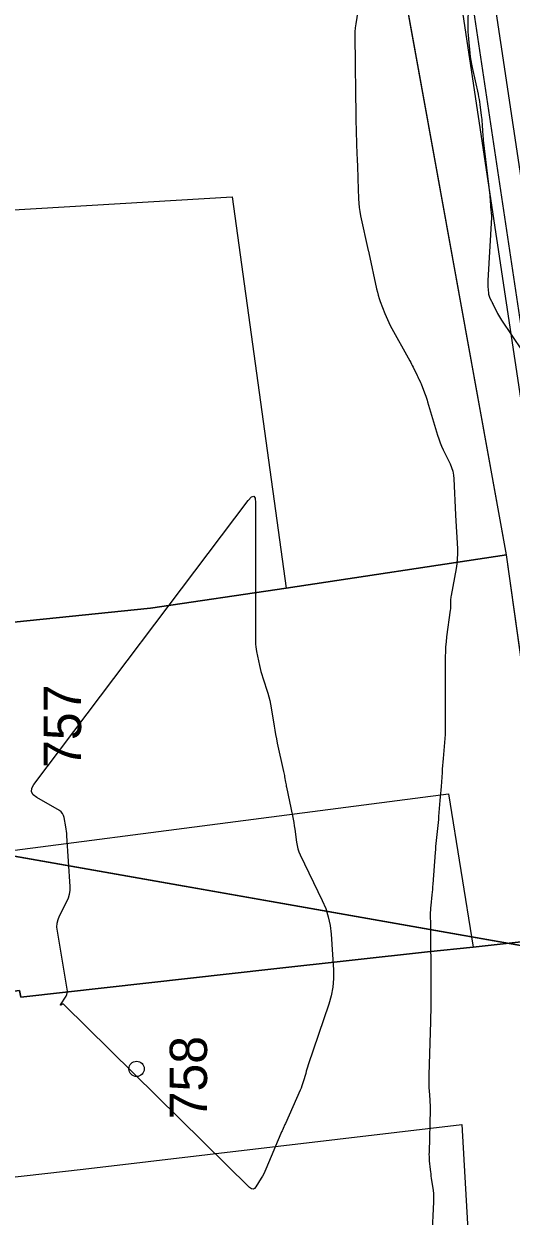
# Model space of a CAD drawing. Extents: x -534481 to -534262, y -1190577 to -1190138.
# Drawn here: x -534418.57 to -534407.48, y -1190463.81 to -1190436.66 of the extents above; entities that cross this region are included whole.
import ezdxf

# ---------------------------------------------------------------- set-up
doc = ezdxf.new("R2010")
doc.units = 0
for name, color, linetype in [('Bonity', 7, 'Continuous'), ('Definiční body', 7, 'Continuous'), ('Polygon budovy', 7, 'Continuous'), ('Polygon parcely', 7, 'Continuous'), ('Vrstva 18', 7, 'Continuous'), ('Vrstva 19', 7, 'Continuous'), ('Vrstva 30', 7, 'Continuous'), ('Vrstva 35', 7, 'Continuous'), ('Vrstva 46', 7, 'Continuous')]:
    doc.layers.add(name, color=color, linetype=linetype)

msp = doc.modelspace()

# ---------------------------------------------------------------- linework, layer by layer
at = {"layer": 'Bonity'}
msp.add_lwpolyline([(-534408.105, -1190518.46), (-534393.616, -1190502.389), (-534391.346, -1190496.962), (-534392.763, -1190488.017), (-534396.655, -1190477.752), (-534402.513, -1190464.283), (-534404.757, -1190456.741), (-534408.311, -1190433.088), (-534409.248, -1190427.879), (-534409.316, -1190416.054), (-534409.076, -1190409.418), (-534409.868, -1190391.439)], dxfattribs=at)
at = {"layer": 'Definiční body'}
for p, q in [((-534407.58, -1190448.75), (-534410.31, -1190433.69)), ((-534406.36, -1190457.46), (-534407.58, -1190448.75))]:
    msp.add_line(p, q, dxfattribs=at)
for points in [[(-534430.23, -1190451.45), (-534422.73, -1190450.69), (-534415.69, -1190449.97), (-534412.6, -1190449.51), (-534407.58, -1190448.75)], [(-534428.92, -1190459.94), (-534423.88, -1190459.32), (-534418.67, -1190458.67), (-534418.64, -1190458.82), (-534412.88, -1190458.18), (-534409.38, -1190457.79), (-534408.34, -1190457.68), (-534406.36, -1190457.46)]]:
    msp.add_lwpolyline(points, dxfattribs=at)
at = {"layer": 'Polygon parcely'}
for points in [[(-534422.89, -1190441.14), (-534413.83, -1190440.6), (-534412.6, -1190449.51), (-534407.58, -1190448.75), (-534410.31, -1190433.69), (-534414.28, -1190433.9), (-534430.98, -1190434.78), (-534430.23, -1190451.45), (-534422.73, -1190450.69), (-534422.94, -1190447.02), (-534422.61, -1190447)], [(-534430.23, -1190451.45), (-534428.92, -1190459.94), (-534423.88, -1190459.32), (-534424.22, -1190456.18), (-534408.9, -1190454.19), (-534408.34, -1190457.68), (-534406.36, -1190457.46), (-534407.58, -1190448.75), (-534412.6, -1190449.51), (-534415.69, -1190449.97), (-534422.73, -1190450.69)], [(-534428.92, -1190459.94), (-534427.58, -1190468.08), (-534423.54, -1190467.58), (-534422.92, -1190467.48), (-534423.48, -1190463.44), (-534417.22, -1190462.74), (-534408.6, -1190461.72), (-534408.43, -1190464.65), (-534409.02, -1190464.79), (-534408.85, -1190466.06), (-534403.85, -1190465.4), (-534406.36, -1190457.46), (-534408.34, -1190457.68), (-534409.38, -1190457.79), (-534412.88, -1190458.18), (-534418.64, -1190458.82), (-534418.67, -1190458.67), (-534423.88, -1190459.32)]]:
    msp.add_lwpolyline(points, close=True, dxfattribs=at)
at = {"layer": 'Vrstva 18'}
msp.add_lwpolyline([(-534408.458, -1190436.275), (-534408.465, -1190436.68), (-534408.465, -1190436.762), (-534408.462, -1190436.844), (-534408.457, -1190436.926), (-534408.45, -1190437.008), (-534408.415, -1190437.336), (-534408.406, -1190437.417), (-534408.394, -1190437.499), (-534408.379, -1190437.58), (-534408.363, -1190437.66), (-534408.229, -1190438.269), (-534408.218, -1190438.326), (-534408.207, -1190438.384), (-534408.198, -1190438.441), (-534408.19, -1190438.498), (-534408.157, -1190438.751), (-534408.151, -1190438.798), (-534408.146, -1190438.845), (-534408.142, -1190438.892), (-534408.139, -1190438.939), (-534408.126, -1190439.127), (-534408.123, -1190439.174), (-534408.119, -1190439.221), (-534408.114, -1190439.268), (-534408.109, -1190439.315), (-534407.964, -1190440.576), (-534407.961, -1190440.603), (-534407.959, -1190440.629), (-534407.956, -1190440.656), (-534407.954, -1190440.683), (-534407.946, -1190440.799), (-534407.944, -1190440.822), (-534407.942, -1190440.844), (-534407.94, -1190440.867), (-534407.938, -1190440.89), (-534407.928, -1190440.98), (-534407.926, -1190441.002), (-534407.925, -1190441.025), (-534407.925, -1190441.047), (-534407.926, -1190441.07), (-534408.007, -1190442.51), (-534408.008, -1190442.543), (-534408.008, -1190442.577), (-534408.007, -1190442.61), (-534408.005, -1190442.644), (-534407.993, -1190442.799), (-534407.99, -1190442.821), (-534407.985, -1190442.843), (-534407.978, -1190442.865), (-534407.969, -1190442.886), (-534407.929, -1190442.969), (-534407.919, -1190442.989), (-534407.908, -1190443.01), (-534407.898, -1190443.03), (-534407.888, -1190443.051), (-534407.784, -1190443.255), (-534407.763, -1190443.296), (-534407.741, -1190443.335), (-534407.717, -1190443.374), (-534407.692, -1190443.413), (-534407.223, -1190444.108)], dxfattribs=at)
msp.add_lwpolyline([(-534417.819, -1190457.227), (-534417.813, -1190457.14), (-534417.792, -1190457.055), (-534417.758, -1190456.972), (-534417.591, -1190456.646), (-534417.555, -1190456.563), (-534417.531, -1190456.478), (-534417.519, -1190456.39), (-534417.519, -1190456.3), (-534417.594, -1190455.152), (-534417.598, -1190455.099), (-534417.604, -1190455.046), (-534417.611, -1190454.994), (-534417.619, -1190454.941), (-534417.655, -1190454.732), (-534417.669, -1190454.683), (-534417.692, -1190454.641), (-534417.724, -1190454.605), (-534417.765, -1190454.575), (-534418.281, -1190454.279), (-534418.361, -1190454.217), (-534418.398, -1190454.145), (-534418.392, -1190454.065), (-534418.343, -1190453.977), (-534413.461, -1190447.513), (-534413.389, -1190447.434), (-534413.337, -1190447.417), (-534413.305, -1190447.462), (-534413.295, -1190447.569), (-534413.295, -1190450.732), (-534413.294, -1190450.788), (-534413.289, -1190450.844), (-534413.282, -1190450.899), (-534413.272, -1190450.954), (-534413.206, -1190451.269), (-534413.19, -1190451.34), (-534413.173, -1190451.41), (-534413.154, -1190451.48), (-534413.132, -1190451.549), (-534413.019, -1190451.904), (-534412.994, -1190451.986), (-534412.973, -1190452.069), (-534412.955, -1190452.153), (-534412.94, -1190452.238), (-534412.875, -1190452.65), (-534412.858, -1190452.747), (-534412.841, -1190452.844), (-534412.822, -1190452.94), (-534412.802, -1190453.037), (-534412.659, -1190453.688), (-534412.652, -1190453.718), (-534412.646, -1190453.747), (-534412.64, -1190453.777), (-534412.635, -1190453.807), (-534412.613, -1190453.926), (-534412.608, -1190453.956), (-534412.602, -1190453.985), (-534412.596, -1190454.015), (-534412.59, -1190454.045), (-534412.455, -1190454.696), (-534412.441, -1190454.77), (-534412.427, -1190454.845), (-534412.415, -1190454.92), (-534412.405, -1190454.995), (-534412.365, -1190455.296), (-534412.352, -1190455.37), (-534412.333, -1190455.443), (-534412.309, -1190455.514), (-534412.279, -1190455.583), (-534411.777, -1190456.622), (-534411.699, -1190456.807), (-534411.639, -1190456.996), (-534411.598, -1190457.19), (-534411.576, -1190457.389), (-534411.524, -1190458.196), (-534411.521, -1190458.396), (-534411.537, -1190458.594), (-534411.572, -1190458.79), (-534411.627, -1190458.982), (-534412.095, -1190460.365), (-534412.111, -1190460.413), (-534412.126, -1190460.461), (-534412.141, -1190460.508), (-534412.155, -1190460.556), (-534412.211, -1190460.748), (-534412.226, -1190460.796), (-534412.242, -1190460.843), (-534412.26, -1190460.89), (-534412.28, -1190460.936), (-534412.618, -1190461.699), (-534412.626, -1190461.717), (-534412.635, -1190461.736), (-534412.643, -1190461.755), (-534412.652, -1190461.773), (-534412.686, -1190461.848), (-534412.694, -1190461.866), (-534412.702, -1190461.885), (-534412.711, -1190461.904), (-534412.719, -1190461.923), (-534413.062, -1190462.738), (-534413.086, -1190462.791), (-534413.111, -1190462.843), (-534413.139, -1190462.893), (-534413.168, -1190462.943), (-534413.289, -1190463.14), (-534413.32, -1190463.178), (-534413.354, -1190463.194), (-534413.391, -1190463.187), (-534413.431, -1190463.158), (-534417.66, -1190458.988), (-534417.668, -1190458.982), (-534417.675, -1190458.98), (-534417.684, -1190458.98), (-534417.693, -1190458.984), (-534417.728, -1190459.004), (-534417.735, -1190459.007), (-534417.739, -1190459.007), (-534417.739, -1190459.003), (-534417.736, -1190458.996), (-534417.613, -1190458.797), (-534417.595, -1190458.76), (-534417.584, -1190458.722), (-534417.58, -1190458.683), (-534417.583, -1190458.642), (-534417.81, -1190457.316)], close=True, dxfattribs=at)
at = {"layer": 'Vrstva 19'}
msp.add_lwpolyline([(-534410.922, -1190436.082), (-534411.012, -1190436.668), (-534411.024, -1190436.756), (-534411.032, -1190436.845), (-534411.036, -1190436.934), (-534411.037, -1190437.023), (-534411.031, -1190437.487), (-534411.028, -1190437.699), (-534411.022, -1190438.124), (-534411.021, -1190438.265), (-534411.015, -1190438.664), (-534411.014, -1190438.754), (-534411.012, -1190438.844), (-534411.01, -1190438.935), (-534411.007, -1190439.025), (-534410.994, -1190439.479), (-534410.992, -1190439.538), (-534410.99, -1190439.598), (-534410.987, -1190439.657), (-534410.985, -1190439.716), (-534410.975, -1190439.953), (-534410.973, -1190440.012), (-534410.97, -1190440.071), (-534410.968, -1190440.131), (-534410.966, -1190440.19), (-534410.953, -1190440.651), (-534410.948, -1190440.748), (-534410.938, -1190440.843), (-534410.924, -1190440.939), (-534410.905, -1190441.033), (-534410.731, -1190441.822), (-534410.727, -1190441.839), (-534410.72, -1190441.875), (-534410.539, -1190442.7), (-534410.522, -1190442.772), (-534410.502, -1190442.843), (-534410.48, -1190442.914), (-534410.455, -1190442.983), (-534410.35, -1190443.261), (-534410.323, -1190443.33), (-534410.293, -1190443.397), (-534410.261, -1190443.464), (-534410.227, -1190443.53), (-534409.782, -1190444.338), (-534409.763, -1190444.374), (-534409.744, -1190444.41), (-534409.726, -1190444.446), (-534409.708, -1190444.483), (-534409.619, -1190444.667), (-534409.61, -1190444.685), (-534409.601, -1190444.703), (-534409.593, -1190444.721), (-534409.584, -1190444.738), (-534409.549, -1190444.809), (-534409.54, -1190444.827), (-534409.532, -1190444.845), (-534409.524, -1190444.863), (-534409.517, -1190444.882), (-534409.435, -1190445.1), (-534409.419, -1190445.142), (-534409.404, -1190445.185), (-534409.39, -1190445.228), (-534409.377, -1190445.272), (-534409.151, -1190446.03), (-534409.124, -1190446.115), (-534409.093, -1190446.199), (-534409.059, -1190446.281), (-534409.022, -1190446.362), (-534408.866, -1190446.684), (-534408.831, -1190446.765), (-534408.805, -1190446.849), (-534408.788, -1190446.935), (-534408.78, -1190447.023), (-534408.74, -1190447.84), (-534408.74, -1190447.849), (-534408.699, -1190448.619), (-534408.696, -1190448.731), (-534408.701, -1190448.844), (-534408.711, -1190448.955), (-534408.729, -1190449.067), (-534408.844, -1190449.678), (-534408.849, -1190449.706), (-534408.852, -1190449.733), (-534408.854, -1190449.761), (-534408.855, -1190449.789), (-534408.855, -1190449.9), (-534408.855, -1190449.928), (-534408.857, -1190449.956), (-534408.859, -1190449.984), (-534408.862, -1190450.011), (-534408.946, -1190450.622), (-534408.959, -1190450.734), (-534408.969, -1190450.845), (-534408.974, -1190450.957), (-534408.976, -1190451.069), (-534408.976, -1190452.667), (-534408.977, -1190452.756), (-534408.98, -1190452.844), (-534408.985, -1190452.933), (-534408.992, -1190453.021), (-534409.023, -1190453.392), (-534409.03, -1190453.471), (-534409.037, -1190453.551), (-534409.043, -1190453.63), (-534409.049, -1190453.709), (-534409.072, -1190454.026), (-534409.078, -1190454.106), (-534409.084, -1190454.185), (-534409.09, -1190454.264), (-534409.097, -1190454.343), (-534409.127, -1190454.708), (-534409.133, -1190454.776), (-534409.14, -1190454.844), (-534409.146, -1190454.913), (-534409.153, -1190454.981), (-534409.182, -1190455.254), (-534409.189, -1190455.323), (-534409.195, -1190455.391), (-534409.201, -1190455.46), (-534409.207, -1190455.528), (-534409.261, -1190456.252), (-534409.265, -1190456.312), (-534409.27, -1190456.371), (-534409.276, -1190456.43), (-534409.281, -1190456.489), (-534409.306, -1190456.738), (-534409.311, -1190456.791), (-534409.314, -1190456.845), (-534409.316, -1190456.898), (-534409.316, -1190456.952), (-534409.315, -1190457.166), (-534409.315, -1190457.219), (-534409.315, -1190457.273), (-534409.314, -1190457.326), (-534409.314, -1190457.38), (-534409.306, -1190458.297), (-534409.305, -1190458.351), (-534409.305, -1190458.406), (-534409.304, -1190458.461), (-534409.304, -1190458.516), (-534409.303, -1190458.736), (-534409.303, -1190458.79), (-534409.303, -1190458.844), (-534409.304, -1190458.899), (-534409.304, -1190458.953), (-534409.308, -1190459.17), (-534409.309, -1190459.224), (-534409.31, -1190459.278), (-534409.311, -1190459.332), (-534409.313, -1190459.386), (-534409.343, -1190460.349), (-534409.345, -1190460.398), (-534409.346, -1190460.448), (-534409.347, -1190460.498), (-534409.348, -1190460.547), (-534409.351, -1190460.745), (-534409.352, -1190460.795), (-534409.351, -1190460.844), (-534409.348, -1190460.894), (-534409.345, -1190460.943), (-534409.327, -1190461.163), (-534409.324, -1190461.216), (-534409.321, -1190461.269), (-534409.321, -1190461.322), (-534409.321, -1190461.376), (-534409.346, -1190462.351), (-534409.347, -1190462.401), (-534409.346, -1190462.45), (-534409.343, -1190462.5), (-534409.339, -1190462.549), (-534409.319, -1190462.746), (-534409.313, -1190462.795), (-534409.308, -1190462.844), (-534409.301, -1190462.894), (-534409.294, -1190462.943), (-534409.254, -1190463.225), (-534409.246, -1190463.289), (-534409.242, -1190463.352), (-534409.24, -1190463.416), (-534409.242, -1190463.48), (-534409.282, -1190464.272)], dxfattribs=at)
at = {"layer": 'Vrstva 30'}
msp.add_line((-534316.367, -1190473.675), (-534462.611, -1190447.888), dxfattribs=at)
msp.add_lwpolyline([(-534298.134, -1190370.27), (-534444.378, -1190344.484), (-534462.611, -1190447.888), (-534316.367, -1190473.675)], dxfattribs=at)
at = {"layer": 'Vrstva 35'}
for points in [[(-534405.407, -1190514.348), (-534394.258, -1190501.982), (-534392.12, -1190496.869), (-534393.492, -1190488.211), (-534397.35, -1190478.035), (-534403.219, -1190464.54), (-534405.491, -1190456.905), (-534409.051, -1190433.21), (-534409.998, -1190427.948), (-534410.066, -1190416.042), (-534409.827, -1190409.421), (-534410.645, -1190390.84)], [(-534405.057, -1190514.333), (-534394.044, -1190502.118), (-534391.862, -1190496.9), (-534393.249, -1190488.146), (-534397.118, -1190477.94), (-534402.983, -1190464.455), (-534405.247, -1190456.85), (-534408.804, -1190433.17), (-534409.748, -1190427.925), (-534409.816, -1190416.046), (-534409.577, -1190409.42), (-534410.397, -1190390.795)]]:
    msp.add_lwpolyline(points, dxfattribs=at)
at = {"layer": 'Vrstva 46'}
msp.add_circle((-534416.006, -1190460.454), 0.175, dxfattribs=at)

# ---------------------------------------------------------------- texts
at = {"layer": 'Polygon budovy'}
for s, p in [('757', (-534417.27, -1190453.603)), ('758', (-534414.401, -1190461.602))]:
    msp.add_text(s, height=0.85, rotation=90, dxfattribs=at).set_placement(p)

doc.saveas('drawing.dxf')
